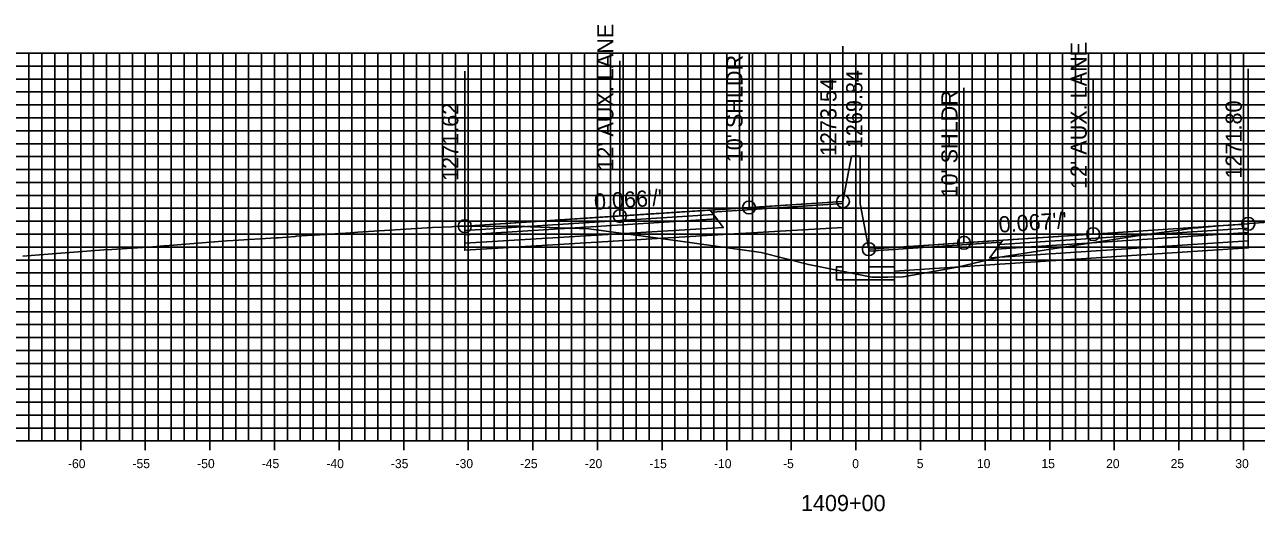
# Model space of a CAD drawing. Extents: x 674939 to 678919, y 750652 to 765176.
# Drawn here: x 678674.2 to 678769.5, y 756972.1 to 757009.8 of the extents above; entities that cross this region are included whole.
import ezdxf

# ---------------------------------------------------------------- set-up
doc = ezdxf.new("R2010")
doc.units = 0
for name, color, linetype in [('R_Alt Surface', 7, 'Continuous'), ('R_Axis', 7, 'Continuous'), ('R_Axis Annot', 7, 'Continuous'), ('R_Exist Surface', 7, 'Continuous'), ('R_Fin Surface', 7, 'Continuous'), ('R_Grid', 7, 'Continuous'), ('R_No Plot', 7, 'Continuous'), ('R_Proposed Road', 7, 'Continuous'), ('R_Xsect Elev', 7, 'Continuous'), ('R_Xsect Slope', 7, 'Continuous')]:
    doc.layers.add(name, color=color, linetype=linetype)

msp = doc.modelspace()

# ---------------------------------------------------------------- linework, layer by layer
at = {"layer": 'R_Alt Surface'}
for points in [[(678708.262, 756993.842), (678708.262, 756993.512), (678727.762, 756994.736), (678727.512, 756995.076)], [(678708.262, 756993.512), (678708.262, 756992.852), (678728.262, 756994.056), (678727.762, 756994.736)], [(678768.9, 756993.693), (678768.9, 756993.033), (678748.9, 756991.723), (678749.4, 756992.403)], [(678768.9, 756994.023), (678768.9, 756993.693), (678749.4, 756992.403), (678749.65, 756992.743)]]:
    msp.add_lwpolyline(points, close=True, dxfattribs=at)
for points in [[(678708.262, 756992.852), (678708.262, 756992.312), (678728.262, 756993.516)], [(678728.262, 756993.516), (678737.533, 756994.075)], [(678768.9, 756993.033), (678768.902, 756992.493), (678748.9, 756991.183)], [(678748.9, 756991.183), (678741.533, 756990.701)]]:
    msp.add_lwpolyline(points, dxfattribs=at)
at = {"layer": 'R_Axis'}
for p, q in [((678678.533, 756976.851), (678678.533, 756978.251)), ((678683.533, 756976.851), (678683.533, 756978.251)), ((678688.533, 756976.851), (678688.533, 756978.251)), ((678693.533, 756976.851), (678693.533, 756978.251)), ((678698.533, 756976.851), (678698.533, 756978.251)), ((678703.533, 756976.851), (678703.533, 756978.251)), ((678708.533, 756976.851), (678708.533, 756978.251)), ((678713.533, 756976.851), (678713.533, 756978.251)), ((678718.533, 756976.851), (678718.533, 756978.251)), ((678723.533, 756976.851), (678723.533, 756978.251)), ((678728.533, 756976.851), (678728.533, 756978.251)), ((678733.533, 756976.851), (678733.533, 756978.251)), ((678738.533, 756976.851), (678738.533, 756978.251)), ((678743.533, 756976.851), (678743.533, 756978.251)), ((678748.533, 756976.851), (678748.533, 756978.251)), ((678753.533, 756976.851), (678753.533, 756978.251)), ((678758.533, 756976.851), (678758.533, 756978.251)), ((678763.533, 756976.851), (678763.533, 756978.251)), ((678768.533, 756976.851), (678768.533, 756978.251)), ((678638.533, 756977.551), (678838.533, 756977.551))]:
    msp.add_line(p, q, dxfattribs=at)
at = {"layer": 'R_Exist Surface'}
msp.add_lwpolyline([(678674.062, 756991.841), (678675.349, 756991.959), (678680.328, 756992.33), (678680.953, 756992.377), (678683.72, 756992.548), (678683.843, 756992.555), (678684.977, 756992.645), (678685.014, 756992.649), (678685.068, 756992.654), (678689.854, 756993.036), (678690.331, 756993.071), (678693.665, 756993.265), (678693.841, 756993.275), (678695.139, 756993.383), (678695.211, 756993.39), (678696.51, 756993.464), (678696.568, 756993.466), (678696.625, 756993.473), (678699.412, 756993.667), (678699.992, 756993.703), (678705.756, 756994.062), (678707.248, 756994.131), (678707.438, 756994.142), (678707.81, 756994.17), (678708.247, 756994.172), (678708.262, 756994.172), (678708.384, 756994.172), (678708.45, 756994.169), (678709.943, 756994.142), (678710.09, 756994.144), (678711.583, 756994.174), (678711.645, 756994.174), (678712.578, 756994.16), (678713.349, 756994.132), (678717.869, 756993.963), (678724.923, 756993.005), (678731.198, 756992.143), (678734.872, 756991.203), (678739.768, 756990.235), (678740.994, 756990.237), (678742.188, 756990.239), (678746.404, 756990.995), (678749.515, 756991.754), (678753.117, 756992.305), (678760.826, 756993.489), (678763.767, 756993.9), (678764.58, 756994.027), (678764.903, 756994.043), (678765.031, 756994.043), (678766.651, 756994.185), (678766.993, 756994.21), (678768.291, 756994.306), (678768.555, 756994.325), (678768.823, 756994.344), (678768.9, 756994.353), (678769.01, 756994.365), (678774.136, 756994.749)], dxfattribs=at)
at = {"layer": 'R_Fin Surface'}
for points in [[(678737.533, 756996.089), (678730.262, 756995.613), (678720.262, 756994.958), (678708.262, 756994.172)], [(678768.9, 756994.353), (678756.9, 756993.551), (678746.9, 756992.883), (678739.533, 756992.39)]]:
    msp.add_lwpolyline(points, dxfattribs=at)
for points in [[(678727.379, 756995.256), (678737.533, 756995.929), (678737.533, 756996.089), (678727.262, 756995.416)], [(678708.262, 756994.172), (678708.262, 756993.842), (678727.512, 756995.076), (678727.262, 756995.416)], [(678768.9, 756994.353), (678768.9, 756994.023), (678749.65, 756992.743), (678749.9, 756993.083)], [(678749.782, 756992.923), (678739.533, 756992.23), (678739.533, 756992.39), (678749.9, 756993.083)]]:
    msp.add_lwpolyline(points, close=True, dxfattribs=at)
at = {"layer": 'R_Grid'}
for p, q in [((678638.533, 757007.551), (678838.533, 757007.551)), ((678674.533, 756977.551), (678674.533, 757007.551)), ((678675.533, 756977.551), (678675.533, 757007.551)), ((678676.533, 756977.551), (678676.533, 757007.551)), ((678677.533, 756977.551), (678677.533, 757007.551)), ((678678.533, 756977.551), (678678.533, 757007.551)), ((678679.533, 756977.551), (678679.533, 757007.551)), ((678680.533, 756977.551), (678680.533, 757007.551)), ((678681.533, 756977.551), (678681.533, 757007.551)), ((678682.533, 756977.551), (678682.533, 757007.551)), ((678683.533, 756977.551), (678683.533, 757007.551)), ((678684.533, 756977.551), (678684.533, 757007.551)), ((678685.533, 756977.551), (678685.533, 757007.551)), ((678686.533, 756977.551), (678686.533, 757007.551)), ((678687.533, 756977.551), (678687.533, 757007.551)), ((678688.533, 756977.551), (678688.533, 757007.551)), ((678689.533, 756977.551), (678689.533, 757007.551)), ((678690.533, 756977.551), (678690.533, 757007.551)), ((678691.533, 756977.551), (678691.533, 757007.551)), ((678692.533, 756977.551), (678692.533, 757007.551)), ((678693.533, 756977.551), (678693.533, 757007.551)), ((678694.533, 756977.551), (678694.533, 757007.551)), ((678695.533, 756977.551), (678695.533, 757007.551)), ((678696.533, 756977.551), (678696.533, 757007.551)), ((678697.533, 756977.551), (678697.533, 757007.551)), ((678698.533, 756977.551), (678698.533, 757007.551)), ((678699.533, 756977.551), (678699.533, 757007.551)), ((678700.533, 756977.551), (678700.533, 757007.551)), ((678701.533, 756977.551), (678701.533, 757007.551)), ((678702.533, 756977.551), (678702.533, 757007.551)), ((678703.533, 756977.551), (678703.533, 757007.551)), ((678704.533, 756977.551), (678704.533, 757007.551)), ((678705.533, 756977.551), (678705.533, 757007.551)), ((678706.533, 756977.551), (678706.533, 757007.551)), ((678707.533, 756977.551), (678707.533, 757007.551)), ((678708.533, 756977.551), (678708.533, 757007.551)), ((678709.533, 756977.551), (678709.533, 757007.551)), ((678710.533, 756977.551), (678710.533, 757007.551)), ((678711.533, 756977.551), (678711.533, 757007.551)), ((678712.533, 756977.551), (678712.533, 757007.551)), ((678713.533, 756977.551), (678713.533, 757007.551)), ((678714.533, 756977.551), (678714.533, 757007.551)), ((678715.533, 756977.551), (678715.533, 757007.551)), ((678716.533, 756977.551), (678716.533, 757007.551)), ((678717.533, 756977.551), (678717.533, 757007.551)), ((678718.533, 756977.551), (678718.533, 757007.551)), ((678719.533, 756977.551), (678719.533, 757007.551)), ((678720.533, 756977.551), (678720.533, 757007.551)), ((678721.533, 756977.551), (678721.533, 757007.551)), ((678722.533, 756977.551), (678722.533, 757007.551)), ((678723.533, 756977.551), (678723.533, 757007.551)), ((678724.533, 756977.551), (678724.533, 757007.551)), ((678725.533, 756977.551), (678725.533, 757007.551)), ((678726.533, 756977.551), (678726.533, 757007.551)), ((678727.533, 756977.551), (678727.533, 757007.551)), ((678728.533, 756977.551), (678728.533, 757007.551)), ((678729.533, 756977.551), (678729.533, 757007.551)), ((678730.533, 756977.551), (678730.533, 757007.551)), ((678731.533, 756977.551), (678731.533, 757007.551)), ((678732.533, 756977.551), (678732.533, 757007.551)), ((678733.533, 756977.551), (678733.533, 757007.551)), ((678734.533, 756977.551), (678734.533, 757007.551)), ((678735.533, 756977.551), (678735.533, 757007.551)), ((678736.533, 756977.551), (678736.533, 757007.551)), ((678737.533, 756977.551), (678737.533, 757007.551)), ((678738.533, 756977.551), (678738.533, 757007.551)), ((678739.533, 756977.551), (678739.533, 757007.551)), ((678740.533, 756977.551), (678740.533, 757007.551)), ((678741.533, 756977.551), (678741.533, 757007.551)), ((678742.533, 756977.551), (678742.533, 757007.551)), ((678743.533, 756977.551), (678743.533, 757007.551)), ((678744.533, 756977.551), (678744.533, 757007.551)), ((678745.533, 756977.551), (678745.533, 757007.551)), ((678746.533, 756977.551), (678746.533, 757007.551)), ((678747.533, 756977.551), (678747.533, 757007.551)), ((678748.533, 756977.551), (678748.533, 757007.551)), ((678749.533, 756977.551), (678749.533, 757007.551)), ((678750.533, 756977.551), (678750.533, 757007.551)), ((678751.533, 756977.551), (678751.533, 757007.551)), ((678752.533, 756977.551), (678752.533, 757007.551)), ((678753.533, 756977.551), (678753.533, 757007.551)), ((678754.533, 756977.551), (678754.533, 757007.551)), ((678755.533, 756977.551), (678755.533, 757007.551)), ((678756.533, 756977.551), (678756.533, 757007.551)), ((678757.533, 756977.551), (678757.533, 757007.551)), ((678758.533, 756977.551), (678758.533, 757007.551)), ((678759.533, 756977.551), (678759.533, 757007.551)), ((678760.533, 756977.551), (678760.533, 757007.551)), ((678761.533, 756977.551), (678761.533, 757007.551)), ((678762.533, 756977.551), (678762.533, 757007.551)), ((678763.533, 756977.551), (678763.533, 757007.551)), ((678764.533, 756977.551), (678764.533, 757007.551)), ((678765.533, 756977.551), (678765.533, 757007.551)), ((678766.533, 756977.551), (678766.533, 757007.551)), ((678767.533, 756977.551), (678767.533, 757007.551)), ((678768.533, 756977.551), (678768.533, 757007.551)), ((678638.533, 757006.551), (678838.533, 757006.551)), ((678638.533, 757005.551), (678838.533, 757005.551)), ((678638.533, 757004.551), (678838.533, 757004.551)), ((678638.533, 757003.551), (678838.533, 757003.551)), ((678638.533, 757002.551), (678838.533, 757002.551)), ((678638.533, 757001.551), (678838.533, 757001.551)), ((678638.533, 757000.551), (678838.533, 757000.551)), ((678638.533, 756999.551), (678838.533, 756999.551)), ((678638.533, 756998.551), (678838.533, 756998.551)), ((678638.533, 756997.551), (678838.533, 756997.551)), ((678638.533, 756996.551), (678838.533, 756996.551)), ((678638.533, 756995.551), (678838.533, 756995.551)), ((678638.533, 756994.551), (678838.533, 756994.551)), ((678638.533, 756993.551), (678838.533, 756993.551)), ((678638.533, 756992.551), (678838.533, 756992.551)), ((678638.533, 756991.551), (678838.533, 756991.551)), ((678638.533, 756990.551), (678838.533, 756990.551)), ((678638.533, 756989.551), (678838.533, 756989.551)), ((678638.533, 756988.551), (678838.533, 756988.551)), ((678638.533, 756987.551), (678838.533, 756987.551)), ((678638.533, 756986.551), (678838.533, 756986.551)), ((678638.533, 756985.551), (678838.533, 756985.551)), ((678638.533, 756984.551), (678838.533, 756984.551)), ((678638.533, 756983.551), (678838.533, 756983.551)), ((678638.533, 756982.551), (678838.533, 756982.551)), ((678638.533, 756981.551), (678838.533, 756981.551)), ((678638.533, 756980.551), (678838.533, 756980.551)), ((678638.533, 756979.551), (678838.533, 756979.551)), ((678638.533, 756978.551), (678838.533, 756978.551)), ((678638.533, 756977.551), (678838.533, 756977.551))]:
    msp.add_line(p, q, dxfattribs=at)
at = {"layer": 'R_No Plot'}
for centre in [(678730.262, 756995.613), (678737.533, 756996.089), (678720.262, 756994.958), (678708.262, 756994.172), (678768.9, 756994.353), (678746.9, 756992.883), (678756.9, 756993.551), (678739.533, 756992.39)]:
    msp.add_circle(centre, 0.5, dxfattribs=at)
at = {"layer": 'R_Proposed Road'}
for points in [[(678738.203, 756999.589), (678737.533, 756996.089)], [(678738.203, 756999.589), (678738.203, 756999.589)], [(678738.203, 756999.589), (678738.863, 756999.589)], [(678738.863, 756999.589), (678738.863, 756995.89)], [(678737.533, 756996.089), (678737.533, 756991.015), (678737.033, 756991.015), (678737.033, 756990.015), (678741.533, 756990.015), (678741.533, 756991.015), (678739.533, 756991.015), (678739.533, 756992.39)], [(678738.863, 756995.89), (678739.533, 756992.39)]]:
    msp.add_lwpolyline(points, dxfattribs=at)
at = {"layer": 'R_Xsect Elev'}
for p, q in [((678730.262, 756995.613), (678730.262, 757007.613)), ((678737.533, 756996.089), (678737.533, 757008.089)), ((678720.262, 756994.958), (678720.262, 757006.958)), ((678708.262, 756994.172), (678708.262, 757006.172)), ((678756.9, 756993.551), (678756.9, 757005.551)), ((678768.9, 756994.353), (678768.9, 757006.353)), ((678746.9, 756992.883), (678746.9, 757004.883)), ((678739.533, 756992.39), (678739.533, 757004.39))]:
    msp.add_line(p, q, dxfattribs=at)

# ---------------------------------------------------------------- texts
at = {"layer": 'R_Axis Annot'}
for s, height, p in [('-60', 0.7, (678677.552, 756975.451)), ('-55', 0.7, (678682.546, 756975.451)), ('-50', 0.7, (678687.552, 756975.451)), ('-45', 0.7, (678692.546, 756975.451)), ('-40', 0.7, (678697.552, 756975.451)), ('-35', 0.7, (678702.546, 756975.451)), ('-30', 0.7, (678707.552, 756975.451)), ('-25', 0.7, (678712.546, 756975.451)), ('-20', 0.7, (678717.552, 756975.451)), ('-15', 0.7, (678722.546, 756975.451)), ('-10', 0.7, (678727.552, 756975.451)), ('-5', 0.7, (678732.896, 756975.451)), ('0', 0.7, (678738.252, 756975.451)), ('5', 0.7, (678743.246, 756975.451)), ('10', 0.7, (678747.902, 756975.451)), ('15', 0.7, (678752.896, 756975.451)), ('20', 0.7, (678757.902, 756975.451)), ('25', 0.7, (678762.896, 756975.451)), ('30', 0.7, (678767.902, 756975.451)), ('1409+00', 1.25, (678734.281, 756972.126))]:
    msp.add_text(s, height=height, dxfattribs=at).set_placement(p)
at = {"layer": 'R_Xsect Elev'}
for s, p in [("12' AUX. LANE", (678719.762, 756998.458)), ("12' AUX. LANE", (678756.4, 756997.051)), ("10' SHLDR", (678729.762, 756999.113)), ('1273.54', (678737.033, 756999.589)), ('1269.84', (678739.033, 757000.206)), ("10' SHLDR", (678746.4, 756996.383)), ('1271.62', (678707.762, 756997.672)), ('1271.80', (678768.4, 756997.853))]:
    msp.add_text(s, height=1.25, rotation=90, dxfattribs=at).set_placement(p)
at = {"layer": 'R_Xsect Slope'}
for s, rotation, p in [("0.066'/'", 3.74812, (678718.305, 756995.431)), ("0.067'/'", 3.82365, (678749.624, 756993.666))]:
    msp.add_text(s, height=1.25, rotation=rotation, dxfattribs=at).set_placement(p)

doc.saveas('drawing.dxf')
